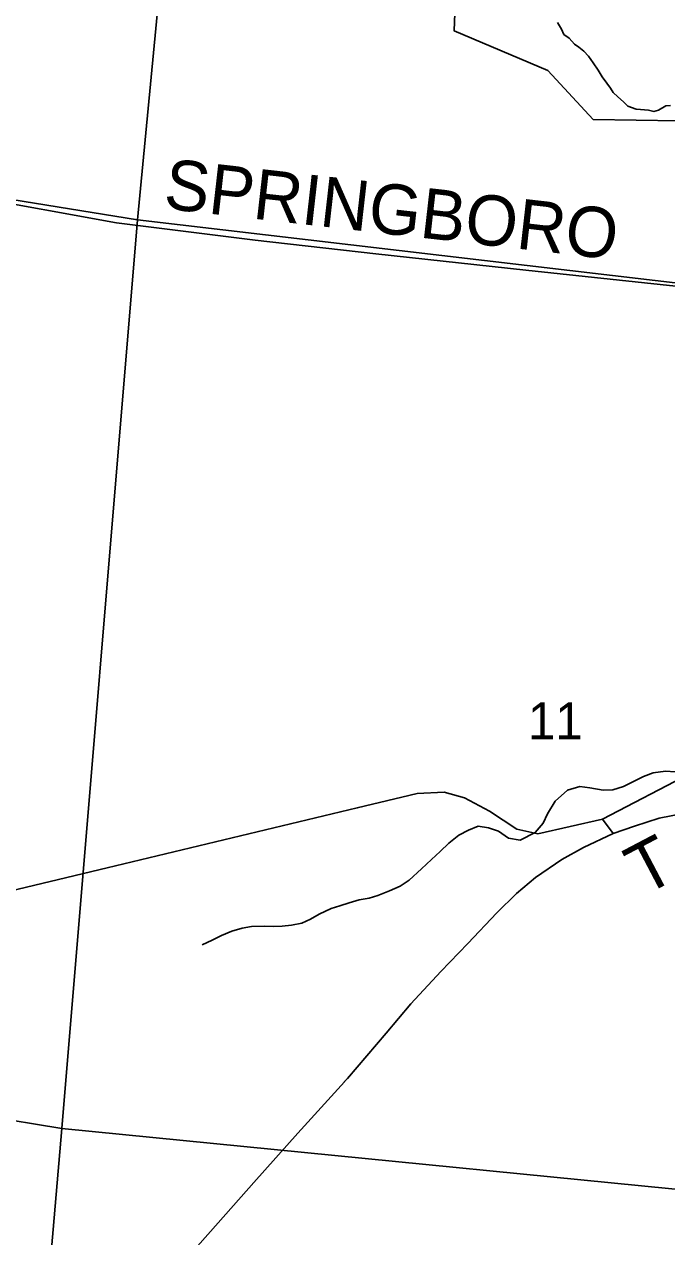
# Model space of a CAD drawing. Extents: x 0 to 1064, y 0 to 440.
# Drawn here: x 317.75 to 329.38, y 315.41 to 337.36 of the extents above; entities that cross this region are included whole.
import ezdxf

# ---------------------------------------------------------------- set-up
doc = ezdxf.new("R2010")
doc.units = 0
for name, color, linetype in [('GM_X_Corporation', 7, 'Continuous'), ('GM_X_County_Road', 7, 'Continuous'), ('GM_X_County_Road_Text', 7, 'Continuous'), ('GM_X_Minor_River', 7, 'Continuous'), ('GM_X_Section', 7, 'Continuous'), ('GM_X_Section_Text', 7, 'Continuous'), ('GM_X_Township_Road', 7, 'Continuous'), ('GM_X_Township_Road_Text', 7, 'Continuous'), ('GM_X_US_Route', 7, 'Continuous')]:
    doc.layers.add(name, color=color, linetype=linetype)

msp = doc.modelspace()

# ---------------------------------------------------------------- linework, layer by layer
at = {"layer": 'GM_X_Corporation'}
msp.add_lwpolyline([(330.379, 335.594), (328.049, 335.635), (327.226, 336.517), (325.533, 337.235), (325.573, 338.362), (325.573, 338.837), (326.296, 339.613), (326.271, 340.318), (326.105, 340.327), (325.596, 341.054), (325.703, 342.593), (326.341, 344.555), (328.859, 344.423), (330.078, 343.906)], dxfattribs=at)
at = {"layer": 'GM_X_County_Road'}
msp.add_lwpolyline([(303.259, 336.417), (315.051, 334.593), (316.757, 334.243), (319.425, 333.763), (321.932, 333.45), (324.117, 333.198), (326.831, 332.905), (328.974, 332.678), (330.905, 332.473), (333.006, 332.258), (333.649, 332.167), (333.977, 332.125), (334.484, 331.885), (336.424, 329.52), (336.636, 329.572), (336.733, 329.595)], dxfattribs=at)
at = {"layer": 'GM_X_Minor_River'}
for points in [[(329.444, 335.886), (329.359, 335.88), (329.231, 335.801), (329.146, 335.776), (329.049, 335.801), (328.903, 335.813), (328.824, 335.819), (328.672, 335.874), (328.593, 335.953), (328.495, 336.044), (328.41, 336.123), (328.362, 336.202), (328.295, 336.293), (328.21, 336.402), (328.137, 336.524), (328.046, 336.657), (327.96, 336.779), (327.875, 336.87), (327.79, 336.943), (327.711, 336.997), (327.614, 337.107), (327.517, 337.174), (327.474, 337.265), (327.401, 337.386)], [(329.528, 323.822), (329.353, 323.837), (329.133, 323.806), (328.956, 323.736), (328.79, 323.655), (328.594, 323.555), (328.405, 323.499), (328.228, 323.49), (327.986, 323.532), (327.805, 323.56), (327.585, 323.491), (327.362, 323.289), (327.223, 323.061), (327.141, 322.893), (326.998, 322.726), (326.728, 322.586), (326.516, 322.62), (326.336, 322.746), (326.156, 322.81), (325.968, 322.838), (325.79, 322.769), (325.619, 322.675), (325.433, 322.533), (325.278, 322.379), (325.124, 322.236), (324.938, 322.064), (324.715, 321.862), (324.555, 321.756), (324.365, 321.668), (324.151, 321.582), (323.992, 321.536), (323.815, 321.504), (323.632, 321.453), (323.461, 321.395), (323.308, 321.35), (323.087, 321.245), (322.933, 321.157), (322.774, 321.082), (322.591, 321.049), (322.421, 321.028), (322.257, 321.025), (322.105, 321.029), (321.868, 321.021), (321.697, 320.994), (321.508, 320.938), (321.324, 320.862), (321.152, 320.775), (320.975, 320.693)]]:
    msp.add_lwpolyline(points, dxfattribs=at)
at = {"layer": 'GM_X_Section'}
for points in [[(304.793, 352.705), (321.356, 350.075), (319.802, 333.815), (303.284, 336.488)], [(337.447, 348.227), (336.219, 331.889), (319.802, 333.815), (321.356, 350.075)], [(303.284, 336.488), (319.802, 333.815), (318.433, 317.364), (301.712, 320.115)], [(301.712, 320.115), (318.433, 317.364), (317.022, 300.99), (300.126, 302.432)]]:
    msp.add_lwpolyline(points, close=True, dxfattribs=at)
for points in [[(333.313, 315.895), (318.433, 317.364), (319.802, 333.815), (336.219, 331.889)], [(317.022, 300.99), (318.433, 317.364), (333.313, 315.895), (333.426, 315.796), (333.509, 315.698), (333.55, 315.588), (333.584, 315.466), (333.732, 314.943)]]:
    msp.add_lwpolyline(points, dxfattribs=at)
at = {"layer": 'GM_X_Township_Road'}
for points in [[(328.411, 322.707), (328.217, 322.967), (329.813, 323.796), (330.526, 324.178), (332.245, 325.424), (333.053, 326.054), (333.517, 326.453), (333.714, 326.626), (333.867, 326.976), (334.053, 327.508), (334.144, 327.889), (334.303, 328.263), (334.688, 328.712), (335.107, 328.979), (336.424, 329.52)], [(301.327, 316.213), (303.874, 317.737), (306.285, 318.856), (310.879, 320.017), (314.971, 321.06), (319.253, 322.083), (323.78, 323.169), (324.862, 323.429), (325.349, 323.457), (325.718, 323.353), (326.17, 323.108), (326.663, 322.788), (327.044, 322.702), (328.217, 322.967)]]:
    msp.add_lwpolyline(points, dxfattribs=at)
at = {"layer": 'GM_X_US_Route'}
for points in [[(323.547, 318.212), (323.548, 318.214), (323.603, 318.274), (324.3, 319.093), (324.746, 319.621), (325.291, 320.207), (325.78, 320.716), (326.305, 321.272), (326.661, 321.621), (327.004, 321.909), (327.481, 322.236), (327.87, 322.455), (328.411, 322.707), (328.792, 322.842), (329.239, 322.982), (329.703, 323.072)], [(308.609, 301.586), (309.421, 302.479), (310.308, 303.449), (311.17, 304.389), (312.001, 305.282), (312.745, 306.115), (313.737, 307.192), (314.577, 308.201), (315.347, 309.115), (316.07, 309.884), (317.074, 310.986), (318.021, 312.034), (318.855, 312.965), (319.664, 313.877), (320.467, 314.76), (321.264, 315.661), (321.91, 316.39), (322.706, 317.279), (323.547, 318.212)]]:
    msp.add_lwpolyline(points, dxfattribs=at)

# ---------------------------------------------------------------- texts
at = {"layer": 'GM_X_County_Road_Text'}
msp.add_text('SPRINGBORO', height=0.9091, rotation=353.5164, dxfattribs=at).set_placement((320.256, 334.024))
at = {"layer": 'GM_X_Section_Text'}
msp.add_text('11', height=0.6697, rotation=0, dxfattribs=at).set_placement((326.863, 324.41))
at = {"layer": 'GM_X_Township_Road_Text'}
msp.add_text('T', height=0.909, rotation=27.7458, dxfattribs=at).set_placement((328.957, 321.566))

doc.saveas('drawing.dxf')
